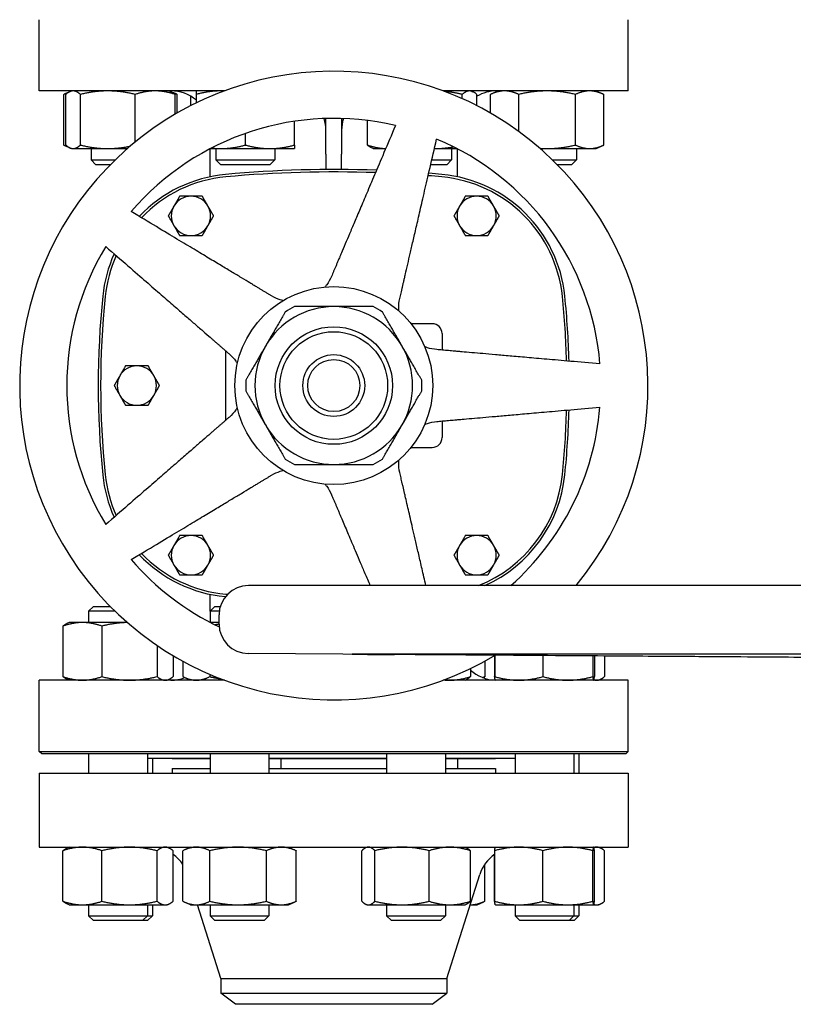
# Model space of a CAD drawing. Header units: inches. Extents: x 24 to 1128, y -58 to 748.
# Tile 481 of 656: x 597 to 607, y 374 to 387. Entities that reach past the tile are written whole.
import ezdxf

# ---------------------------------------------------------------- set-up
doc = ezdxf.new("R2010")
doc.units = ezdxf.units.IN
doc.header["$LTSCALE"] = 32
doc.header["$MEASUREMENT"] = 0
doc.layers.add('Visible (ANSI)', color=7, linetype='Continuous', lineweight=30)

msp = doc.modelspace()

# ---------------------------------------------------------------- linework, layer by layer
at = {"layer": 'Visible (ANSI)'}
for p, q in [((597.46813, 386.02617), (597.46813, 386.93242)), ((604.96813, 386.02617), (604.96813, 386.93242)), ((599.82619, 386.02617), (597.46813, 386.02617)), ((597.85488, 386.01589), (597.78024, 385.98108)), ((597.78024, 385.33726), (597.78024, 385.98108)), ((597.80483, 385.33726), (597.80483, 385.98108)), ((597.87693, 386.02617), (597.85488, 386.01589)), ((597.99162, 385.33726), (597.99162, 385.98108)), ((598.68871, 385.37489), (598.68871, 385.98108)), ((599.12693, 386.02617), (599.14897, 386.01589)), ((599.14897, 386.01589), (599.22361, 385.98108)), ((599.19902, 385.72917), (599.19902, 385.98108)), ((599.22361, 385.74343), (599.22361, 385.98108)), ((599.46804, 385.873), (599.46804, 385.98108)), ((604.96813, 386.02617), (602.61007, 386.02617)), ((602.85353, 385.92658), (602.85353, 385.98108)), ((602.96822, 386.02617), (602.99027, 386.01589)), ((603.04032, 385.83702), (603.04032, 385.98108)), ((603.30934, 386.02617), (603.21265, 385.98108)), ((603.21265, 385.74343), (603.21265, 385.98108)), ((603.57349, 385.50917), (603.57349, 385.98108)), ((604.29518, 385.33726), (604.29518, 385.98108)), ((604.55934, 386.02617), (604.65603, 385.98108)), ((604.65603, 385.33726), (604.65603, 385.98108)), ((599.39595, 385.83702), (599.39595, 385.95766)), ((600.71804, 385.33726), (600.71804, 385.63919)), ((601.11813, 385.22117), (601.11813, 385.6747)), ((601.31813, 385.6747), (601.31813, 385.22117)), ((601.64613, 385.33726), (601.64613, 385.64912)), ((600.09304, 385.33726), (600.09304, 385.48462)), ((597.85488, 385.30245), (597.78024, 385.33726)), ((604.55934, 385.29217), (604.65603, 385.33726)), ((597.87693, 385.29217), (597.85488, 385.30245)), ((597.87693, 385.29217), (597.89822, 385.29217)), ((597.89822, 385.29217), (598.34017, 385.29217)), ((598.12693, 385.29217), (598.12693, 385.14867)), ((598.34017, 385.29217), (598.59064, 385.29217)), ((599.64333, 384.93327), (599.64333, 385.28947)), ((599.6485, 385.29217), (599.78054, 385.29217)), ((599.71804, 385.29217), (599.71804, 385.14867)), ((599.78054, 385.29217), (600.40554, 385.29217)), ((600.40554, 385.29217), (600.71804, 385.29217)), ((600.46804, 385.29217), (600.46804, 385.14867)), ((601.11813, 385.22117), (601.11813, 385.02584)), ((601.31813, 385.02584), (601.31813, 385.22117)), ((601.71822, 385.29217), (601.69617, 385.30245)), ((601.71822, 385.29217), (601.87924, 385.29217)), ((602.49932, 385.29217), (602.50498, 385.29217)), ((602.50498, 385.29217), (602.78776, 385.29217)), ((602.71822, 385.29217), (602.71822, 385.14867)), ((602.79294, 384.93327), (602.79294, 385.28947)), ((603.84563, 385.29217), (603.93434, 385.29217)), ((603.93434, 385.29217), (604.4756, 385.29217)), ((604.30934, 385.29217), (604.30934, 385.14867)), ((604.4756, 385.29217), (604.55934, 385.29217)), ((598.12693, 385.14867), (598.43448, 385.14867)), ((598.18943, 385.08617), (598.12693, 385.14867)), ((598.3714, 385.08617), (598.18943, 385.08617)), ((599.71804, 385.14867), (600.46804, 385.14867)), ((599.78054, 385.08617), (599.71804, 385.14867)), ((600.40554, 385.08617), (599.78054, 385.08617)), ((600.40554, 385.08617), (600.46804, 385.14867)), ((602.65572, 385.08617), (602.45176, 385.08617)), ((602.46619, 385.14867), (602.71822, 385.14867)), ((602.65572, 385.08617), (602.71822, 385.14867)), ((604.00179, 385.14867), (604.30934, 385.14867)), ((604.24684, 385.08617), (604.06487, 385.08617)), ((604.24684, 385.08617), (604.30934, 385.14867)), ((602.47109, 383.06357), (602.2016, 383.06357)), ((602.59609, 382.93857), (602.59609, 382.72769)), ((599.84018, 382.71889), (599.84018, 381.83345)), ((602.59609, 381.82465), (602.59609, 381.61377)), ((602.2016, 381.48877), (602.47109, 381.48877)), ((621.43013, 379.73187), (600.13113, 379.73187)), ((599.64333, 379.40498), (599.64333, 379.61907)), ((598.15883, 379.46617), (598.09633, 379.40367)), ((598.15883, 379.46617), (598.3714, 379.46617)), ((599.70452, 379.46617), (599.64202, 379.40367)), ((599.70452, 379.46617), (599.77316, 379.46617)), ((598.43448, 379.40367), (598.09633, 379.40367)), ((598.09633, 379.40367), (598.09633, 379.26017)), ((599.75995, 379.40367), (599.64202, 379.40367)), ((599.64202, 379.40367), (599.64202, 379.26355)), ((599.75713, 379.23987), (599.75713, 379.35787)), ((597.76925, 379.21508), (597.76925, 378.57126)), ((597.84633, 379.26017), (597.8191, 379.24747)), ((598.01712, 379.26017), (597.84633, 379.26017)), ((598.59064, 379.26017), (598.01712, 379.26017)), ((598.26499, 379.21508), (598.26499, 378.57126)), ((599.75713, 379.26017), (599.6485, 379.26017)), ((598.96707, 378.9697), (598.96707, 378.57126)), ((599.17341, 378.83828), (599.17341, 378.57126)), ((609.52063, 378.79886), (600.12846, 378.86588)), ((607.06967, 378.85673), (601.45119, 378.85673)), ((603.26286, 378.83828), (603.26286, 378.57126)), ((603.26667, 378.84055), (603.26667, 378.57126)), ((603.88127, 378.8391), (603.88127, 378.57126)), ((604.51618, 378.83457), (604.51618, 378.57126)), ((604.5365, 378.83443), (604.5365, 378.57126)), ((604.66702, 378.83349), (604.66702, 378.57126)), ((599.29562, 378.76847), (599.29562, 378.57126)), ((603.14065, 378.76847), (603.14065, 378.57126)), ((599.63872, 378.60119), (599.63872, 378.57126)), ((602.95787, 378.67432), (602.95787, 378.57126)), ((599.82619, 378.52617), (597.46813, 378.52617)), ((597.46813, 377.61992), (597.46813, 378.52617)), ((597.84633, 378.52617), (597.8191, 378.53887)), ((599.09633, 378.52617), (599.12355, 378.53887)), ((599.39202, 378.52617), (599.3066, 378.566)), ((604.96813, 378.52617), (602.61007, 378.52617)), ((602.8913, 378.52617), (602.90876, 378.53431)), ((603.11469, 378.55902), (603.12967, 378.566)), ((603.27659, 378.52617), (603.27634, 378.52629)), ((604.52659, 378.52617), (604.52683, 378.52629)), ((604.58994, 378.52617), (604.61716, 378.53887)), ((604.96813, 377.61992), (604.96813, 378.52617)), ((597.46813, 377.61992), (604.96813, 377.61992)), ((597.49938, 377.58867), (597.46813, 377.61992)), ((604.93688, 377.58867), (597.49938, 377.58867)), ((598.09633, 377.58867), (598.09633, 377.34117)), ((598.84633, 377.58867), (598.84633, 377.34117)), ((599.64202, 377.58867), (599.64202, 377.34117)), ((600.39202, 377.58867), (600.39202, 377.34117)), ((601.8913, 377.58867), (601.8913, 377.34117)), ((602.6413, 377.58867), (602.6413, 377.34117)), ((603.52659, 377.58867), (603.52659, 377.34117)), ((604.27659, 377.58867), (604.27659, 377.34117)), ((604.33994, 377.58867), (604.33994, 377.34117)), ((604.93688, 377.58867), (604.96813, 377.61992)), ((599.64202, 377.53117), (598.84633, 377.53117)), ((598.90968, 377.53117), (598.90968, 377.34117)), ((599.15813, 377.52617), (599.15813, 377.53117)), ((599.64202, 377.52617), (599.15813, 377.52617)), ((601.8913, 377.53117), (600.39202, 377.53117)), ((601.8913, 377.52617), (600.39202, 377.52617)), ((600.54496, 377.52617), (600.54496, 377.40117)), ((603.52659, 377.53117), (602.6413, 377.53117)), ((603.27813, 377.52617), (602.6413, 377.52617)), ((602.79425, 377.52617), (602.79425, 377.40117)), ((603.27813, 377.52617), (603.27813, 377.53117)), ((597.46813, 377.34117), (604.96813, 377.34117)), ((597.46813, 377.34117), (597.46813, 376.40117)), ((599.15813, 377.40117), (599.64202, 377.40117)), ((599.15813, 377.40117), (599.15813, 377.34117)), ((600.39202, 377.40117), (601.8913, 377.40117)), ((602.6413, 377.40117), (603.27813, 377.40117)), ((603.27813, 377.40117), (603.27813, 377.34117)), ((604.96813, 377.34117), (604.96813, 376.40117)), ((597.46813, 376.40117), (604.96813, 376.40117)), ((597.76925, 375.71226), (597.76925, 376.35608)), ((597.84633, 376.40117), (597.8191, 376.38847)), ((598.26499, 375.71226), (598.26499, 376.35608)), ((598.96707, 375.71226), (598.96707, 376.35608)), ((599.09633, 376.40117), (599.12355, 376.38847)), ((599.17341, 375.71226), (599.17341, 376.35608)), ((599.29562, 375.71226), (599.29562, 376.35608)), ((599.39202, 376.40117), (599.3066, 376.36134)), ((599.63872, 375.71226), (599.63872, 376.35608)), ((600.36012, 375.71226), (600.36012, 376.35608)), ((600.64202, 376.40117), (600.72744, 376.36134)), ((600.73842, 375.71226), (600.73842, 376.35608)), ((601.57474, 375.71226), (601.57474, 376.35608)), ((601.6413, 376.40117), (601.62385, 376.39303)), ((601.74183, 375.71226), (601.74183, 376.35608)), ((602.43339, 375.71226), (602.43339, 376.35608)), ((602.8913, 376.40117), (602.90876, 376.39303)), ((602.95787, 375.71226), (602.95787, 376.35608)), ((603.26667, 375.71226), (603.26667, 376.35608)), ((603.27659, 376.40117), (603.27634, 376.40105)), ((603.88127, 375.71226), (603.88127, 376.35608)), ((604.51618, 375.71226), (604.51618, 376.35608)), ((604.52659, 376.40117), (604.52683, 376.40105)), ((604.5365, 375.71226), (604.5365, 376.35608)), ((604.58994, 376.40117), (604.61716, 376.38847)), ((604.66702, 375.71226), (604.66702, 376.35608)), ((603.26286, 375.71226), (603.26286, 376.30749)), ((603.14065, 375.71226), (603.14065, 376.18213)), ((602.65813, 374.72784), (603.07758, 376.05214)), ((599.39202, 375.66717), (599.3066, 375.707)), ((600.64202, 375.66717), (600.72744, 375.707)), ((603.04425, 375.66717), (603.12967, 375.707)), ((597.84633, 375.66717), (597.8191, 375.67987)), ((597.84633, 375.66717), (598.01712, 375.66717)), ((598.01712, 375.66717), (598.61603, 375.66717)), ((598.09633, 375.66717), (598.09633, 375.52867)), ((598.61603, 375.66717), (599.07024, 375.66717)), ((598.84633, 375.66717), (598.84633, 375.52867)), ((598.90968, 375.66717), (598.90968, 375.52867)), ((599.07024, 375.66717), (599.09633, 375.66717)), ((599.09633, 375.66717), (599.12355, 375.67987)), ((599.39202, 375.66717), (599.46717, 375.66717)), ((599.46717, 375.66717), (599.99942, 375.66717)), ((599.77813, 374.72784), (599.48061, 375.66717)), ((599.64202, 375.66717), (599.64202, 375.52867)), ((599.99942, 375.66717), (600.54927, 375.66717)), ((600.39202, 375.66717), (600.39202, 375.52867)), ((600.54927, 375.66717), (600.64202, 375.66717)), ((601.6413, 375.66717), (601.62385, 375.67531)), ((601.6413, 375.66717), (601.65829, 375.66717)), ((601.65829, 375.66717), (602.08761, 375.66717)), ((601.8913, 375.66717), (601.8913, 375.52867)), ((602.08761, 375.66717), (602.69563, 375.66717)), ((602.6413, 375.66717), (602.6413, 375.52867)), ((602.69563, 375.66717), (602.8913, 375.66717)), ((602.8913, 375.66717), (602.90876, 375.67531)), ((602.95565, 375.66717), (603.04425, 375.66717)), ((603.27659, 375.66717), (603.27634, 375.66729)), ((603.27659, 375.66717), (603.57397, 375.66717)), ((603.52659, 375.66717), (603.52659, 375.52867)), ((603.57397, 375.66717), (604.19872, 375.66717)), ((604.19872, 375.66717), (604.52634, 375.66717)), ((604.27659, 375.66717), (604.27659, 375.52867)), ((604.33994, 375.66717), (604.33994, 375.52867)), ((604.52634, 375.66717), (604.52659, 375.66717)), ((604.52659, 375.66717), (604.52683, 375.66729)), ((604.52659, 375.66717), (604.56385, 375.66717)), ((604.56385, 375.66717), (604.58994, 375.66717)), ((604.58994, 375.66717), (604.61716, 375.67987)), ((598.09633, 375.52867), (598.84633, 375.52867)), ((598.15883, 375.46617), (598.09633, 375.52867)), ((598.78383, 375.46617), (598.15883, 375.46617)), ((598.78383, 375.46617), (598.84633, 375.52867)), ((598.84718, 375.46617), (598.78383, 375.46617)), ((598.84633, 375.52867), (598.90968, 375.52867)), ((598.84718, 375.46617), (598.90968, 375.52867)), ((599.64202, 375.52867), (600.39202, 375.52867)), ((599.70452, 375.46617), (599.64202, 375.52867)), ((600.32952, 375.46617), (599.70452, 375.46617)), ((600.32952, 375.46617), (600.39202, 375.52867)), ((601.8913, 375.52867), (602.6413, 375.52867)), ((601.9538, 375.46617), (601.8913, 375.52867)), ((602.5788, 375.46617), (601.9538, 375.46617)), ((602.5788, 375.46617), (602.6413, 375.52867)), ((603.52659, 375.52867), (604.27659, 375.52867)), ((603.58909, 375.46617), (603.52659, 375.52867)), ((604.21409, 375.46617), (603.58909, 375.46617)), ((604.21409, 375.46617), (604.27659, 375.52867)), ((604.27744, 375.46617), (604.21409, 375.46617)), ((604.27659, 375.52867), (604.33994, 375.52867)), ((604.27744, 375.46617), (604.33994, 375.52867)), ((599.77813, 374.72784), (602.65813, 374.72784)), ((599.77813, 374.72784), (599.77813, 374.54504)), ((602.65813, 374.72784), (602.65813, 374.54504)), ((599.77813, 374.54504), (602.65813, 374.54504)), ((599.96563, 374.40117), (599.77813, 374.54504)), ((602.47063, 374.40117), (602.65813, 374.54504)), ((602.47063, 374.40117), (599.96563, 374.40117))]:
    msp.add_line(p, q, dxfattribs=at)
for radius in [1.25984, 0.74803, 0.68553, 0.3937, 0.3312]:
    msp.add_circle((601.21813, 382.27617), radius, dxfattribs=at)
for centre, radius, start, end in [((601.21813, 382.27617), 4, 320.500258, 300.887236), ((599.14333, 385.52617), 0.5, 49.501532, 90), ((603.29294, 385.52617), 0.5, 90, 120.346879), ((601.21813, 382.27617), 3.4, 76.64927, 139.35073), ((601.21813, 382.27617), 3.4, 4.64927, 67.35073), ((599.99929, 383.23795), 1.73228, 95.255296, 136.557354), ((601.21813, 369.9868), 15.03937, 87.927003, 95.255296), ((601.21813, 369.9868), 15.00812, 87.972631, 95.255296), ((601.21813, 369.9868), 15.03937, 84.744704, 85.39081), ((602.43698, 383.23795), 1.73228, 5.817836, 84.744707), ((599.99929, 383.23795), 1.70103, 95.255296, 136.325001), ((601.21813, 369.9868), 15.00812, 84.744704, 85.408408), ((602.43698, 383.23795), 1.70103, 5.817836, 84.744707), ((599.39924, 384.43562), 0.25, 90, 150), ((599.39924, 384.43562), 0.25, 30, 90), ((603.03703, 384.43562), 0.25, 90, 150), ((603.03703, 384.43562), 0.25, 30, 90), ((599.39924, 384.43562), 0.25, 150, 210), ((599.39924, 384.43562), 0.25, 330, 30), ((603.03703, 384.43562), 0.25, 150, 210), ((603.03703, 384.43562), 0.25, 330, 30), ((599.39924, 384.43562), 0.25, 210, 270), ((599.39924, 384.43562), 0.25, 270, 330), ((603.03703, 384.43562), 0.25, 210, 270), ((603.03703, 384.43562), 0.25, 270, 330), ((601.21813, 382.27617), 3.4, 148.64927, 211.35073), ((599.99929, 383.23795), 1.73228, 155.642572, 174.182165), ((599.99929, 383.23795), 1.70103, 155.957475, 174.182165), ((609.43861, 382.27617), 11.22047, 174.182164, 185.817836), ((609.43861, 382.27617), 11.18922, 174.182164, 185.817836), ((592.99766, 382.27617), 11.18922, 1.601548, 5.817836), ((592.99766, 382.27617), 11.22047, 1.583081, 5.817836), ((601.21813, 382.27617), 1.00394, 90, 150), ((601.21813, 382.27617), 1.12205, 116.525352, 123.474648), ((601.21813, 382.27617), 1.00394, 30, 90), ((601.21813, 382.27617), 1.12205, 56.525352, 63.474648), ((602.47109, 382.93857), 0.125, 0, 90), ((601.21813, 382.27617), 1.00394, 150, 210), ((601.21813, 382.27617), 1.00394, 330, 30), ((598.71026, 382.27617), 0.25, 90, 150), ((598.71026, 382.27617), 0.25, 30, 90), ((598.71026, 382.27617), 0.25, 150, 210), ((598.71026, 382.27617), 0.25, 330, 30), ((601.21813, 382.27617), 1.12205, 176.525352, 183.474648), ((601.21813, 382.27617), 1.12205, 356.525352, 3.474648), ((598.71026, 382.27617), 0.25, 210, 270), ((598.71026, 382.27617), 0.25, 270, 330), ((601.21813, 382.27617), 3.4, 311.554661, 355.35073), ((592.99766, 382.27617), 11.18922, 354.182163, 358.398452), ((592.99766, 382.27617), 11.22047, 354.182163, 358.416919), ((601.21813, 382.27617), 1.00394, 210, 270), ((601.21813, 382.27617), 1.00394, 270, 330), ((602.47109, 381.61377), 0.125, 270, 0), ((601.21813, 382.27617), 1.12205, 236.525352, 243.474648), ((601.21813, 382.27617), 1.12205, 296.525352, 303.474648), ((599.99929, 381.31439), 1.73228, 185.817836, 204.357428), ((599.99929, 381.31439), 1.70103, 185.817836, 204.042525), ((602.43698, 381.31439), 1.70103, 291.51398, 354.182161), ((602.43698, 381.31439), 1.73228, 294.000035, 354.182161), ((599.39924, 380.11672), 0.25, 90, 150), ((599.39924, 380.11672), 0.25, 30, 90), ((603.03703, 380.11672), 0.25, 90, 150), ((603.03703, 380.11672), 0.25, 30, 90), ((599.39924, 380.11672), 0.25, 150, 210), ((599.39924, 380.11672), 0.25, 330, 30), ((603.03703, 380.11672), 0.25, 150, 210), ((603.03703, 380.11672), 0.25, 330, 30), ((599.99929, 381.31439), 1.73228, 223.442646, 264.645163), ((599.99929, 381.31439), 1.70103, 223.674999, 264.744707), ((601.21813, 382.27617), 3.4, 220.64927, 244.580957), ((599.39924, 380.11672), 0.25, 210, 270), ((599.39924, 380.11672), 0.25, 270, 330), ((603.03703, 380.11672), 0.25, 210, 270), ((603.03703, 380.11672), 0.25, 270, 330), ((600.13113, 379.35787), 0.374, 90, 180), ((601.21813, 394.56554), 15.00812, 264.744704, 264.819939), ((600.13113, 379.23987), 0.374, 180, 269.591168), ((603.29294, 379.02617), 0.5, 227.922109, 268.065273), ((599.14333, 379.02617), 0.5, 270, 290.884439), ((598.88202, 375.90117), 0.5, 34.18844, 54.353884), ((603.55425, 375.90117), 0.5, 125.10975, 162.425284)]:
    msp.add_arc(centre, radius, start, end, dxfattribs=at)
for points, weights in [([(597.83122, 386.00216), (597.80655, 385.99335), (597.78024, 385.98108)], [1.01477953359, 1.01005189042, 1]), ([(597.89822, 386.02617), (597.85488, 386.02617), (597.80483, 385.98108)], [1, 1.0379548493, 1]), ([(597.99162, 385.98108), (597.94157, 386.02617), (597.89822, 386.02617)], [1, 1.0379548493, 1]), ([(598.34017, 386.02617), (598.1784, 386.02617), (597.99162, 385.98108)], [1, 1.0379548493, 1]), ([(598.68871, 385.98108), (598.50193, 386.02617), (598.34017, 386.02617)], [1, 1.0379548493, 1]), ([(598.94387, 386.02617), (598.82545, 386.02617), (598.68871, 385.98108)], [1, 1.0379548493, 1]), ([(599.19902, 385.98108), (599.06229, 386.02617), (598.94387, 386.02617)], [1, 1.0379548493, 1]), ([(599.14897, 386.01589), (599.17263, 386.00486), (599.19902, 385.98108)], [1.01895290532, 1.01965956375, 1]), ([(599.22361, 385.98108), (599.1973, 385.99335), (599.17263, 386.00216)], [1, 1.01005189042, 1.01477953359]), ([(599.46804, 385.98108), (599.46804, 386.02617), (599.46804, 386.02617)], [1, 1.0379548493, 1]), ([(599.78054, 386.02617), (599.63551, 386.02617), (599.46804, 385.98108)], [1, 1.0379548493, 1]), ([(599.8237, 386.02524), (599.80209, 386.02617), (599.78054, 386.02617)], [1.00935175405, 1.00546186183, 1]), ([(602.85353, 385.98108), (602.73242, 386.01032), (602.62546, 386.02042)], [1, 1.02428658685, 1.01749212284]), ([(602.94693, 386.02617), (602.90358, 386.02617), (602.85353, 385.98108)], [1, 1.0379548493, 1]), ([(603.04032, 385.98108), (602.99027, 386.02617), (602.94693, 386.02617)], [1, 1.0379548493, 1]), ([(603.39307, 386.02617), (603.30934, 386.02617), (603.21265, 385.98108)], [1, 1.0379548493, 1]), ([(603.57349, 385.98108), (603.47681, 386.02617), (603.39307, 386.02617)], [1, 1.0379548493, 1]), ([(603.93434, 386.02617), (603.76687, 386.02617), (603.57349, 385.98108)], [1, 1.0379548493, 1]), ([(604.29518, 385.98108), (604.10181, 386.02617), (603.93434, 386.02617)], [1, 1.0379548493, 1]), ([(604.4756, 386.02617), (604.39187, 386.02617), (604.29518, 385.98108)], [1, 1.0379548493, 1]), ([(604.65603, 385.98108), (604.55934, 386.02617), (604.4756, 386.02617)], [1, 1.0379548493, 1]), ([(602.00323, 385.58428), (601.42491, 384.22184), (601.1886, 383.66513)], [1, 1.58117079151, 2.0263127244]), ([(597.78024, 385.33726), (597.80655, 385.32499), (597.83122, 385.31618)], [1, 1.01005189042, 1.01477953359]), ([(597.80483, 385.33726), (597.85488, 385.29217), (597.89822, 385.29217)], [1, 1.0379548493, 1]), ([(597.89822, 385.29217), (597.94157, 385.29217), (597.99162, 385.33726)], [1, 1.0379548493, 1]), ([(597.99162, 385.33726), (598.1784, 385.29217), (598.34017, 385.29217)], [1, 1.0379548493, 1]), ([(599.78054, 385.29217), (599.92558, 385.29217), (600.09304, 385.33726)], [1, 1.0379548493, 1]), ([(600.09304, 385.33726), (600.26051, 385.29217), (600.40554, 385.29217)], [1, 1.0379548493, 1]), ([(600.40554, 385.29217), (600.55058, 385.29217), (600.71804, 385.33726)], [1, 1.0379548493, 1]), ([(600.71804, 385.33726), (600.71804, 385.29217), (600.71804, 385.29217)], [1, 1.0379548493, 1]), ([(601.64613, 385.33726), (601.77106, 385.29606), (601.87939, 385.29253)], [1, 1.03456530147, 1.00617369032]), ([(601.69617, 385.30245), (601.67251, 385.31348), (601.64613, 385.33726)], [1.01895290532, 1.01965956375, 1]), ([(602.05844, 383.3825), (602.19448, 383.97179), (602.52744, 385.41396)], [2.0263127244, 1.58117079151, 1]), ([(603.93434, 385.29217), (604.10181, 385.29217), (604.29518, 385.33726)], [1, 1.0379548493, 1]), ([(604.29518, 385.33726), (604.39187, 385.29217), (604.4756, 385.29217)], [1, 1.0379548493, 1]), ([(604.4756, 385.29217), (604.55934, 385.29217), (604.65603, 385.33726)], [1, 1.0379548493, 1]), ([(598.34017, 385.29217), (598.47624, 385.29217), (598.62688, 385.32337)], [1, 1.03173659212, 1.01039900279]), ([(599.66187, 385.29909), (599.72191, 385.29217), (599.78054, 385.29217)], [1.01814647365, 1.01500636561, 1]), ([(602.49932, 385.29218), (602.50215, 385.29217), (602.50498, 385.29217)], [1.00125928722, 1.00064045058, 1]), ([(602.50498, 385.29217), (602.62038, 385.29217), (602.74454, 385.31428)], [1, 1.02678541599, 1.01576493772]), ([(603.84199, 385.29533), (603.88842, 385.29217), (603.93434, 385.29217)], [1.01485166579, 1.01012890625, 1]), ([(599.2549, 384.68562), (599.21622, 384.61863), (599.18273, 384.56062)], [1.01001874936, 1.04314139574, 1]), ([(599.39924, 384.68562), (599.33225, 384.68562), (599.2549, 384.68562)], [1, 1.04314139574, 1.01001874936]), ([(599.54357, 384.68562), (599.46622, 384.68562), (599.39924, 384.68562)], [1.01001874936, 1.04314139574, 1]), ([(599.61574, 384.56062), (599.58225, 384.61863), (599.54357, 384.68562)], [1, 1.04314139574, 1.01001874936]), ([(602.89269, 384.68562), (602.85402, 384.61863), (602.82052, 384.56062)], [1.01001874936, 1.04314139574, 1]), ([(603.03703, 384.68562), (602.97004, 384.68562), (602.89269, 384.68562)], [1, 1.04314139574, 1.01001874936]), ([(603.18137, 384.68562), (603.10402, 384.68562), (603.03703, 384.68562)], [1.01001874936, 1.04314139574, 1]), ([(603.25354, 384.56062), (603.22004, 384.61863), (603.18137, 384.68562)], [1, 1.04314139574, 1.01001874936]), ([(600.42561, 383.41722), (599.90721, 383.72871), (598.63851, 384.49102)], [2.0263127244, 1.58117079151, 1]), ([(599.18273, 384.56062), (599.14924, 384.50261), (599.11056, 384.43562)], [1, 1.04314139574, 1.01001874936]), ([(599.68791, 384.43562), (599.64924, 384.50261), (599.61574, 384.56062)], [1.01001874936, 1.04314139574, 1]), ([(602.82052, 384.56062), (602.78703, 384.50261), (602.74836, 384.43562)], [1, 1.04314139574, 1.01001874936]), ([(603.32571, 384.43562), (603.28703, 384.50261), (603.25354, 384.56062)], [1.01001874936, 1.04314139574, 1]), ([(599.11056, 384.43562), (599.14924, 384.36863), (599.18273, 384.31062)], [1.01001874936, 1.04314139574, 1]), ([(599.61574, 384.31062), (599.64924, 384.36863), (599.68791, 384.43562)], [1, 1.04314139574, 1.01001874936]), ([(602.74836, 384.43562), (602.78703, 384.36863), (602.82052, 384.31062)], [1.01001874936, 1.04314139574, 1]), ([(603.25354, 384.31062), (603.28703, 384.36863), (603.32571, 384.43562)], [1, 1.04314139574, 1.01001874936]), ([(599.18273, 384.31062), (599.21622, 384.25261), (599.2549, 384.18562)], [1, 1.04314139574, 1.01001874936]), ([(599.54357, 384.18562), (599.58225, 384.25261), (599.61574, 384.31062)], [1.01001874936, 1.04314139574, 1]), ([(602.82052, 384.31062), (602.85402, 384.25261), (602.89269, 384.18562)], [1, 1.04314139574, 1.01001874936]), ([(603.18137, 384.18562), (603.22004, 384.25261), (603.25354, 384.31062)], [1.01001874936, 1.04314139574, 1]), ([(599.2549, 384.18562), (599.33225, 384.18562), (599.39924, 384.18562)], [1.01001874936, 1.04314139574, 1]), ([(599.39924, 384.18562), (599.46622, 384.18562), (599.54357, 384.18562)], [1, 1.04314139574, 1.01001874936]), ([(602.89269, 384.18562), (602.97004, 384.18562), (603.03703, 384.18562)], [1.01001874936, 1.04314139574, 1]), ([(603.03703, 384.18562), (603.10402, 384.18562), (603.18137, 384.18562)], [1, 1.04314139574, 1.01001874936]), ([(598.31454, 384.04511), (599.43159, 383.07407), (599.88802, 382.67729)], [1, 1.58117079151, 2.0263127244]), ([(600.59925, 383.2121), (600.46701, 382.98307), (600.3487, 382.77814)], [1.0171026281, 1.03775343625, 1]), ([(601.21813, 383.28011), (600.9815, 383.28011), (600.71703, 383.28011)], [1, 1.03775343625, 1.0171026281]), ([(601.71923, 383.28011), (601.45476, 383.28011), (601.21813, 383.28011)], [1.0171026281, 1.03775343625, 1]), ([(602.08757, 382.77814), (601.96925, 382.98307), (601.83702, 383.2121)], [1, 1.03775343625, 1.0171026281]), ([(600.3487, 382.77814), (600.23038, 382.57321), (600.09815, 382.34417)], [1, 1.03775343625, 1.0171026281]), ([(602.33812, 382.34417), (602.20588, 382.57321), (602.08757, 382.77814)], [1.0171026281, 1.03775343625, 1]), ([(604.60695, 382.55176), (603.13247, 382.68076), (602.52999, 382.73347)], [1.0049190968, 1.58894872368, 2.03628035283]), ([(598.56592, 382.52617), (598.52725, 382.45918), (598.49375, 382.40117)], [1.01001874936, 1.04314139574, 1]), ([(598.71026, 382.52617), (598.64327, 382.52617), (598.56592, 382.52617)], [1, 1.04314139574, 1.01001874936]), ([(598.8546, 382.52617), (598.77725, 382.52617), (598.71026, 382.52617)], [1.01001874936, 1.04314139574, 1]), ([(598.92677, 382.40117), (598.89327, 382.45918), (598.8546, 382.52617)], [1, 1.04314139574, 1.01001874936]), ([(598.49375, 382.40117), (598.46026, 382.34316), (598.42158, 382.27617)], [1, 1.04314139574, 1.01001874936]), ([(598.99893, 382.27617), (598.96026, 382.34316), (598.92677, 382.40117)], [1.01001874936, 1.04314139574, 1]), ([(598.42158, 382.27617), (598.46026, 382.20918), (598.49375, 382.15117)], [1.01001874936, 1.04314139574, 1]), ([(598.92677, 382.15117), (598.96026, 382.20918), (598.99893, 382.27617)], [1, 1.04314139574, 1.01001874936]), ([(600.09815, 382.20817), (600.23038, 381.97913), (600.3487, 381.7742)], [1.0171026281, 1.03775343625, 1]), ([(602.08757, 381.7742), (602.20588, 381.97913), (602.33812, 382.20817)], [1, 1.03775343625, 1.0171026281]), ([(598.49375, 382.15117), (598.52725, 382.09316), (598.56592, 382.02617)], [1, 1.04314139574, 1.01001874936]), ([(598.8546, 382.02617), (598.89327, 382.09316), (598.92677, 382.15117)], [1.01001874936, 1.04314139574, 1]), ([(598.56592, 382.02617), (598.64327, 382.02617), (598.71026, 382.02617)], [1.01001874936, 1.04314139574, 1]), ([(598.71026, 382.02617), (598.77725, 382.02617), (598.8546, 382.02617)], [1, 1.04314139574, 1.01001874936]), ([(602.52999, 381.81887), (603.13247, 381.87158), (604.60695, 382.00058)], [2.03628035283, 1.58894872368, 1.0049190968]), ([(599.88802, 381.87504), (599.43159, 381.47827), (598.31454, 380.50723)], [2.0263127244, 1.58117079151, 1]), ([(600.3487, 381.7742), (600.46701, 381.56927), (600.59925, 381.34024)], [1, 1.03775343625, 1.0171026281]), ([(601.83702, 381.34024), (601.96925, 381.56927), (602.08757, 381.7742)], [1.0171026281, 1.03775343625, 1]), ([(600.71703, 381.27223), (600.9815, 381.27223), (601.21813, 381.27223)], [1.0171026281, 1.03775343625, 1]), ([(601.21813, 381.27223), (601.45476, 381.27223), (601.71923, 381.27223)], [1, 1.03775343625, 1.0171026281]), ([(598.63851, 380.06132), (599.90721, 380.82363), (600.42561, 381.13512)], [1, 1.58117079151, 2.0263127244]), ([(602.39042, 379.73187), (602.16849, 380.69312), (602.05844, 381.16983)], [1.1775661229, 1.65043456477, 2.0263127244]), ([(601.1886, 380.88721), (601.36, 380.48341), (601.67901, 379.73187)], [2.0263127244, 1.68270574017, 1.25804782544]), ([(599.2549, 380.36672), (599.21622, 380.29973), (599.18273, 380.24172)], [1.01001874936, 1.04314139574, 1]), ([(599.39924, 380.36672), (599.33225, 380.36672), (599.2549, 380.36672)], [1, 1.04314139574, 1.01001874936]), ([(599.54357, 380.36672), (599.46622, 380.36672), (599.39924, 380.36672)], [1.01001874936, 1.04314139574, 1]), ([(599.61574, 380.24172), (599.58225, 380.29973), (599.54357, 380.36672)], [1, 1.04314139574, 1.01001874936]), ([(602.89269, 380.36672), (602.85402, 380.29973), (602.82052, 380.24172)], [1.01001874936, 1.04314139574, 1]), ([(603.03703, 380.36672), (602.97004, 380.36672), (602.89269, 380.36672)], [1, 1.04314139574, 1.01001874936]), ([(603.18137, 380.36672), (603.10402, 380.36672), (603.03703, 380.36672)], [1.01001874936, 1.04314139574, 1]), ([(603.25354, 380.24172), (603.22004, 380.29973), (603.18137, 380.36672)], [1, 1.04314139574, 1.01001874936]), ([(599.18273, 380.24172), (599.14924, 380.18371), (599.11056, 380.11672)], [1, 1.04314139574, 1.01001874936]), ([(599.68791, 380.11672), (599.64924, 380.18371), (599.61574, 380.24172)], [1.01001874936, 1.04314139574, 1]), ([(602.82052, 380.24172), (602.78703, 380.18371), (602.74836, 380.11672)], [1, 1.04314139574, 1.01001874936]), ([(603.32571, 380.11672), (603.28703, 380.18371), (603.25354, 380.24172)], [1.01001874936, 1.04314139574, 1]), ([(599.11056, 380.11672), (599.14924, 380.04973), (599.18273, 379.99172)], [1.01001874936, 1.04314139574, 1]), ([(599.61574, 379.99172), (599.64924, 380.04973), (599.68791, 380.11672)], [1, 1.04314139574, 1.01001874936]), ([(602.74836, 380.11672), (602.78703, 380.04973), (602.82052, 379.99172)], [1.01001874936, 1.04314139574, 1]), ([(603.25354, 379.99172), (603.28703, 380.04973), (603.32571, 380.11672)], [1, 1.04314139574, 1.01001874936]), ([(599.18273, 379.99172), (599.21622, 379.93371), (599.2549, 379.86672)], [1, 1.04314139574, 1.01001874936]), ([(599.54357, 379.86672), (599.58225, 379.93371), (599.61574, 379.99172)], [1.01001874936, 1.04314139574, 1]), ([(602.82052, 379.99172), (602.85402, 379.93371), (602.89269, 379.86672)], [1, 1.04314139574, 1.01001874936]), ([(603.18137, 379.86672), (603.22004, 379.93371), (603.25354, 379.99172)], [1.01001874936, 1.04314139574, 1]), ([(599.2549, 379.86672), (599.33225, 379.86672), (599.39924, 379.86672)], [1.01001874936, 1.04314139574, 1]), ([(599.39924, 379.86672), (599.46622, 379.86672), (599.54357, 379.86672)], [1, 1.04314139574, 1.01001874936]), ([(602.89269, 379.86672), (602.97004, 379.86672), (603.03703, 379.86672)], [1.01001874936, 1.04314139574, 1]), ([(603.03703, 379.86672), (603.10402, 379.86672), (603.18137, 379.86672)], [1, 1.04314139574, 1.01001874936]), ([(598.01712, 379.26017), (597.90208, 379.26017), (597.76925, 379.21508)], [1, 1.0379548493, 1]), ([(597.76925, 379.21508), (597.79544, 379.23644), (597.8191, 379.24747)], [1, 1.01762479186, 1.01888101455]), ([(598.26499, 379.21508), (598.13216, 379.26017), (598.01712, 379.26017)], [1, 1.0379548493, 1]), ([(598.59092, 379.25992), (598.43959, 379.25693), (598.26499, 379.21508)], [1.00522875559, 1.03513026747, 1]), ([(599.75713, 379.23902), (599.73286, 379.23493), (599.70789, 379.23)], [1.01622475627, 1.01431499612, 1.01108027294]), ([(608.82649, 378.80529), (607.47816, 378.81363), (601.99261, 378.85262)], [3.22913550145, 2.37560125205, 1.06245079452]), ([(597.76925, 378.57126), (597.90208, 378.52617), (598.01712, 378.52617)], [1, 1.0379548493, 1]), ([(597.8191, 378.53887), (597.79544, 378.5499), (597.76925, 378.57126)], [1.01888101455, 1.01762479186, 1]), ([(598.01712, 378.52617), (598.13216, 378.52617), (598.26499, 378.57126)], [1, 1.0379548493, 1]), ([(598.26499, 378.57126), (598.45311, 378.52617), (598.61603, 378.52617)], [1, 1.0379548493, 1]), ([(598.61603, 378.52617), (598.77895, 378.52617), (598.96707, 378.57126)], [1, 1.0379548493, 1]), ([(598.96707, 378.57126), (599.02236, 378.52617), (599.07024, 378.52617)], [1, 1.0379548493, 1]), ([(599.07024, 378.52617), (599.11812, 378.52617), (599.17341, 378.57126)], [1, 1.0379548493, 1]), ([(599.29562, 378.57126), (599.38755, 378.52617), (599.46717, 378.52617)], [1, 1.0379548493, 1]), ([(599.46717, 378.52617), (599.54679, 378.52617), (599.63872, 378.57126)], [1, 1.0379548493, 1]), ([(599.63872, 378.57126), (599.71243, 378.55406), (599.78008, 378.54361)], [1, 1.01414068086, 1.01774469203]), ([(602.69563, 378.52617), (602.81733, 378.52617), (602.95787, 378.57126)], [1, 1.0379548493, 1]), ([(602.95787, 378.57126), (602.93189, 378.54509), (602.90876, 378.53431)], [1, 1.02167875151, 1.01859290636]), ([(603.11302, 378.55966), (603.12659, 378.565), (603.14065, 378.57126)], [1.00882601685, 1.00509767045, 1]), ([(603.14065, 378.57126), (603.13512, 378.56854), (603.12967, 378.566)], [1, 1.00220568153, 1.0041550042]), ([(603.26709, 378.56786), (603.26499, 378.56952), (603.26286, 378.57126)], [1.00271336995, 1.00140899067, 1]), ([(603.26286, 378.57126), (603.26485, 378.57058), (603.26684, 378.56991)], [1, 1.00054914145, 1.00108239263]), ([(603.27634, 378.52629), (603.27185, 378.52838), (603.26667, 378.57126)], [1.00365503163, 1.0360296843, 1]), ([(603.26667, 378.57126), (603.43135, 378.52617), (603.57397, 378.52617)], [1, 1.0379548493, 1]), ([(603.57397, 378.52617), (603.71659, 378.52617), (603.88127, 378.57126)], [1, 1.0379548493, 1]), ([(603.88127, 378.57126), (604.05139, 378.52617), (604.19872, 378.52617)], [1, 1.0379548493, 1]), ([(604.19872, 378.52617), (604.34606, 378.52617), (604.51618, 378.57126)], [1, 1.0379548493, 1]), ([(604.51618, 378.57126), (604.52162, 378.52617), (604.52634, 378.52617)], [1, 1.0379548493, 1]), ([(604.52634, 378.52617), (604.53105, 378.52617), (604.5365, 378.57126)], [1, 1.0379548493, 1]), ([(604.56385, 378.52617), (604.61173, 378.52617), (604.66702, 378.57126)], [1, 1.0379548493, 1]), ([(602.62065, 378.53011), (602.65839, 378.52617), (602.69563, 378.52617)], [1.0158829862, 1.0113142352, 1]), ([(604.5297, 378.53144), (604.54693, 378.52617), (604.56385, 378.52617)], [1.01715177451, 1.01309132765, 1]), ([(598.01712, 376.40117), (597.90208, 376.40117), (597.76925, 376.35608)], [1, 1.0379548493, 1]), ([(597.76925, 376.35608), (597.79544, 376.37744), (597.8191, 376.38847)], [1, 1.01762479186, 1.01888101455]), ([(598.26499, 376.35608), (598.13216, 376.40117), (598.01712, 376.40117)], [1, 1.0379548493, 1]), ([(598.61603, 376.40117), (598.45311, 376.40117), (598.26499, 376.35608)], [1, 1.0379548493, 1]), ([(598.96707, 376.35608), (598.77895, 376.40117), (598.61603, 376.40117)], [1, 1.0379548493, 1]), ([(599.07024, 376.40117), (599.02236, 376.40117), (598.96707, 376.35608)], [1, 1.0379548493, 1]), ([(599.17341, 376.35608), (599.11812, 376.40117), (599.07024, 376.40117)], [1, 1.0379548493, 1]), ([(599.46717, 376.40117), (599.38755, 376.40117), (599.29562, 376.35608)], [1, 1.0379548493, 1]), ([(599.63872, 376.35608), (599.54679, 376.40117), (599.46717, 376.40117)], [1, 1.0379548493, 1]), ([(599.99942, 376.40117), (599.83202, 376.40117), (599.63872, 376.35608)], [1, 1.0379548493, 1]), ([(600.36012, 376.35608), (600.16682, 376.40117), (599.99942, 376.40117)], [1, 1.0379548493, 1]), ([(600.54927, 376.40117), (600.46149, 376.40117), (600.36012, 376.35608)], [1, 1.0379548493, 1]), ([(600.73842, 376.35608), (600.63705, 376.40117), (600.54927, 376.40117)], [1, 1.0379548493, 1]), ([(600.72744, 376.36134), (600.73289, 376.3588), (600.73842, 376.35608)], [1.0041550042, 1.00220568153, 1]), ([(601.65829, 376.40117), (601.61951, 376.40117), (601.57474, 376.35608)], [1, 1.0379548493, 1]), ([(601.74183, 376.35608), (601.69706, 376.40117), (601.65829, 376.40117)], [1, 1.0379548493, 1]), ([(602.08761, 376.40117), (601.92713, 376.40117), (601.74183, 376.35608)], [1, 1.0379548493, 1]), ([(602.43339, 376.35608), (602.24809, 376.40117), (602.08761, 376.40117)], [1, 1.0379548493, 1]), ([(602.69563, 376.40117), (602.57392, 376.40117), (602.43339, 376.35608)], [1, 1.0379548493, 1]), ([(602.95787, 376.35608), (602.81733, 376.40117), (602.69563, 376.40117)], [1, 1.0379548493, 1]), ([(602.90876, 376.39303), (602.93189, 376.38225), (602.95787, 376.35608)], [1.01859290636, 1.02167875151, 1]), ([(603.57397, 376.40117), (603.43135, 376.40117), (603.26667, 376.35608)], [1, 1.0379548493, 1]), ([(603.26667, 376.35608), (603.27185, 376.39896), (603.27634, 376.40105)], [1, 1.0360296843, 1.00365503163]), ([(603.88127, 376.35608), (603.71659, 376.40117), (603.57397, 376.40117)], [1, 1.0379548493, 1]), ([(604.19872, 376.40117), (604.05139, 376.40117), (603.88127, 376.35608)], [1, 1.0379548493, 1]), ([(604.51618, 376.35608), (604.34606, 376.40117), (604.19872, 376.40117)], [1, 1.0379548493, 1]), ([(604.52634, 376.40117), (604.52162, 376.40117), (604.51618, 376.35608)], [1, 1.0379548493, 1]), ([(604.5365, 376.35608), (604.53105, 376.40117), (604.52634, 376.40117)], [1, 1.0379548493, 1]), ([(604.56385, 376.40117), (604.54693, 376.40117), (604.5297, 376.3959)], [1, 1.01309132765, 1.01715177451]), ([(604.66702, 376.35608), (604.61173, 376.40117), (604.56385, 376.40117)], [1, 1.0379548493, 1]), ([(597.8191, 375.67987), (597.79544, 375.6909), (597.76925, 375.71226)], [1.01888101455, 1.01762479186, 1]), ([(597.76925, 375.71226), (597.90208, 375.66717), (598.01712, 375.66717)], [1, 1.0379548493, 1]), ([(598.01712, 375.66717), (598.13216, 375.66717), (598.26499, 375.71226)], [1, 1.0379548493, 1]), ([(598.26499, 375.71226), (598.45311, 375.66717), (598.61603, 375.66717)], [1, 1.0379548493, 1]), ([(598.61603, 375.66717), (598.77895, 375.66717), (598.96707, 375.71226)], [1, 1.0379548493, 1]), ([(598.96707, 375.71226), (599.02236, 375.66717), (599.07024, 375.66717)], [1, 1.0379548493, 1]), ([(599.07024, 375.66717), (599.11812, 375.66717), (599.17341, 375.71226)], [1, 1.0379548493, 1]), ([(599.29562, 375.71226), (599.38755, 375.66717), (599.46717, 375.66717)], [1, 1.0379548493, 1]), ([(599.46717, 375.66717), (599.54679, 375.66717), (599.63872, 375.71226)], [1, 1.0379548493, 1]), ([(599.63872, 375.71226), (599.83202, 375.66717), (599.99942, 375.66717)], [1, 1.0379548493, 1]), ([(599.99942, 375.66717), (600.16682, 375.66717), (600.36012, 375.71226)], [1, 1.0379548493, 1]), ([(600.36012, 375.71226), (600.46149, 375.66717), (600.54927, 375.66717)], [1, 1.0379548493, 1]), ([(600.54927, 375.66717), (600.63705, 375.66717), (600.73842, 375.71226)], [1, 1.0379548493, 1]), ([(600.73842, 375.71226), (600.73289, 375.70954), (600.72744, 375.707)], [1, 1.00220568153, 1.0041550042]), ([(601.57474, 375.71226), (601.61951, 375.66717), (601.65829, 375.66717)], [1, 1.0379548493, 1]), ([(601.65829, 375.66717), (601.69706, 375.66717), (601.74183, 375.71226)], [1, 1.0379548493, 1]), ([(601.74183, 375.71226), (601.92713, 375.66717), (602.08761, 375.66717)], [1, 1.0379548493, 1]), ([(602.08761, 375.66717), (602.24809, 375.66717), (602.43339, 375.71226)], [1, 1.0379548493, 1]), ([(602.43339, 375.71226), (602.57392, 375.66717), (602.69563, 375.66717)], [1, 1.0379548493, 1]), ([(602.69563, 375.66717), (602.81733, 375.66717), (602.95787, 375.71226)], [1, 1.0379548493, 1]), ([(602.95787, 375.71226), (602.93189, 375.68609), (602.90876, 375.67531)], [1, 1.02167875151, 1.01859290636]), ([(602.95566, 375.66719), (603.04152, 375.66816), (603.14065, 375.71226)], [1.00169339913, 1.03708836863, 1]), ([(603.14065, 375.71226), (603.13512, 375.70954), (603.12967, 375.707)], [1, 1.00220568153, 1.0041550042]), ([(603.26286, 375.71226), (603.26485, 375.71158), (603.26684, 375.71091)], [1, 1.00054914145, 1.00108239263]), ([(603.26709, 375.70886), (603.26499, 375.71052), (603.26286, 375.71226)], [1.00271336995, 1.00140899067, 1]), ([(603.26667, 375.71226), (603.43135, 375.66717), (603.57397, 375.66717)], [1, 1.0379548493, 1]), ([(603.27634, 375.66729), (603.27185, 375.66938), (603.26667, 375.71226)], [1.00365503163, 1.0360296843, 1]), ([(603.57397, 375.66717), (603.71659, 375.66717), (603.88127, 375.71226)], [1, 1.0379548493, 1]), ([(603.88127, 375.71226), (604.05139, 375.66717), (604.19872, 375.66717)], [1, 1.0379548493, 1]), ([(604.19872, 375.66717), (604.34606, 375.66717), (604.51618, 375.71226)], [1, 1.0379548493, 1]), ([(604.51618, 375.71226), (604.52162, 375.66717), (604.52634, 375.66717)], [1, 1.0379548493, 1]), ([(604.52634, 375.66717), (604.53105, 375.66717), (604.5365, 375.71226)], [1, 1.0379548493, 1]), ([(604.56385, 375.66717), (604.61173, 375.66717), (604.66702, 375.71226)], [1, 1.0379548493, 1]), ([(604.5297, 375.67244), (604.54693, 375.66717), (604.56385, 375.66717)], [1.01715177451, 1.01309132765, 1])]:
    msp.add_rational_spline(points, weights, degree=2, dxfattribs=at)
for points in [[(601.11813, 385.52617), (601.11813, 385.57441), (601.11073, 385.62511), (601.09572, 385.67395)], [(601.34054, 385.67395), (601.32554, 385.62511), (601.31813, 385.57441), (601.31813, 385.52617)]]:
    msp.add_open_spline(points, degree=3, dxfattribs=at)
for points, knots in [([(601.1886, 383.66513), (601.17218, 383.62644), (601.15122, 383.59024), (601.12123, 383.54933), (601.11402, 383.54012), (601.10641, 383.53105)], [0.50338205, 0.50338205, 0.50338205, 0.50338205, 0.802538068, 0.802538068, 0.89013428, 0.89013428, 0.89013428, 0.89013428]), ([(600.57092, 383.35706), (600.55943, 383.35992), (600.54818, 383.36313), (600.49987, 383.3786), (600.46164, 383.39557), (600.42561, 383.41722)], [2.317982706, 2.317982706, 2.317982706, 2.317982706, 2.405578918, 2.405578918, 2.704734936, 2.704734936, 2.704734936, 2.704734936]), ([(602.04612, 383.22572), (602.04529, 383.23753), (602.04487, 383.24922), (602.04465, 383.29995), (602.04898, 383.34155), (602.05844, 383.3825)], [2.317982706, 2.317982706, 2.317982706, 2.317982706, 2.405578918, 2.405578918, 2.704734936, 2.704734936, 2.704734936, 2.704734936]), ([(602.52999, 382.73347), (602.48812, 382.73713), (602.44721, 382.74587), (602.39903, 382.76175), (602.38805, 382.76577), (602.37707, 382.77021)], [0.50338205, 0.50338205, 0.50338205, 0.50338205, 0.802538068, 0.802538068, 0.89013428, 0.89013428, 0.89013428, 0.89013428]), ([(599.88802, 382.67729), (599.91975, 382.64972), (599.9477, 382.6186), (599.97735, 382.57744), (599.98387, 382.56774), (599.99015, 382.55769)], [0.50338205, 0.50338205, 0.50338205, 0.50338205, 0.802538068, 0.802538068, 0.89013428, 0.89013428, 0.89013428, 0.89013428]), ([(599.99015, 381.99465), (599.98387, 381.9846), (599.97735, 381.9749), (599.9477, 381.93373), (599.91975, 381.90262), (599.88802, 381.87504)], [2.317982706, 2.317982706, 2.317982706, 2.317982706, 2.405578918, 2.405578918, 2.704734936, 2.704734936, 2.704734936, 2.704734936]), ([(602.37707, 381.78213), (602.38805, 381.78657), (602.39903, 381.79059), (602.44721, 381.80646), (602.48812, 381.81521), (602.52999, 381.81887)], [2.317982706, 2.317982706, 2.317982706, 2.317982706, 2.405578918, 2.405578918, 2.704734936, 2.704734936, 2.704734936, 2.704734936]), ([(602.05844, 381.16983), (602.04898, 381.21079), (602.04465, 381.25239), (602.04487, 381.30312), (602.04529, 381.31481), (602.04612, 381.32662)], [0.50338205, 0.50338205, 0.50338205, 0.50338205, 0.802538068, 0.802538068, 0.89013428, 0.89013428, 0.89013428, 0.89013428]), ([(600.42561, 381.13512), (600.46164, 381.15676), (600.49987, 381.17374), (600.54818, 381.18921), (600.55943, 381.19242), (600.57092, 381.19528)], [0.50338205, 0.50338205, 0.50338205, 0.50338205, 0.802538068, 0.802538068, 0.89013428, 0.89013428, 0.89013428, 0.89013428]), ([(601.10641, 381.02129), (601.11402, 381.01222), (601.12123, 381.00301), (601.15122, 380.9621), (601.17218, 380.9259), (601.1886, 380.88721)], [2.317982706, 2.317982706, 2.317982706, 2.317982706, 2.405578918, 2.405578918, 2.704734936, 2.704734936, 2.704734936, 2.704734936]), ([(601.45119, 378.85673), (601.44514, 378.85673), (601.45214, 378.85664), (601.49473, 378.85627), (601.53032, 378.85599), (601.61629, 378.85534), (601.67217, 378.85493), (601.79683, 378.85402), (601.86561, 378.85353), (601.93071, 378.85306), (601.95093, 378.85292), (601.97168, 378.85277), (601.99261, 378.85262)], [-1.98568979, -1.98568979, -1.98568979, -1.98568979, -1.489271, -1.489271, -0.99285222, -0.99285222, -0.49642611, -0.49642611, 0, 0, 0, 0.15423018, 0.15423018, 0.15423018, 0.15423018]), ([(607.75488, 378.85262), (607.75009, 378.85277), (607.7442, 378.85292), (607.73724, 378.85306), (607.71486, 378.85353), (607.67836, 378.85402), (607.58352, 378.85493), (607.52519, 378.85534), (607.4055, 378.85599), (607.3365, 378.85627), (607.19849, 378.85664), (607.12949, 378.85673), (607.06967, 378.85673)], [-0.15423018, -0.15423018, -0.15423018, -0.15423018, 0, 0, 0, 0.49642611, 0.49642611, 0.99285222, 0.99285222, 1.489271, 1.489271, 1.98568979, 1.98568979, 1.98568979, 1.98568979])]:
    msp.add_open_spline(points, degree=3, knots=knots, dxfattribs=at)

doc.saveas('drawing.dxf')
